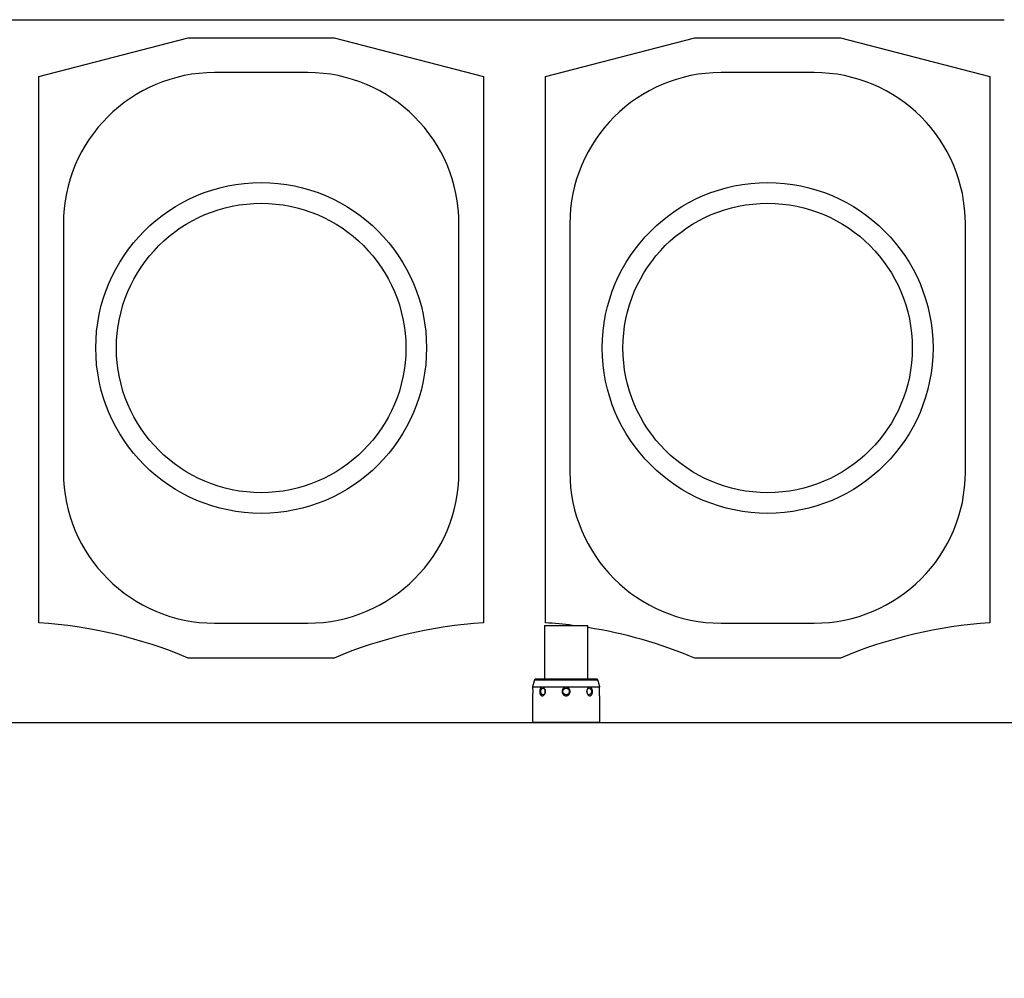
# Model space of a CAD drawing. Header units: inches. Extents: x 0 to 20790, y -12 to 14700.
# Tile 428 of 441: x 16915 to 17868, y 9796 to 10724. Entities that reach past the tile are written whole.
import ezdxf

# ---------------------------------------------------------------- set-up
doc = ezdxf.new("R2010")
doc.units = ezdxf.units.IN
doc.layers.add('1', color=7, linetype='Continuous', true_color=0xffffff)
doc.layers.add('254', color=7, linetype='Continuous', true_color=0xffffff)
doc.styles.add('latin_extended', font='simplex.shx')
doc.dimstyles.get("Standard").update_dxf_attribs({"dimtxt": 0.18, "dimasz": 0.18, "dimexe": 0.18, "dimexo": 0.0625, "dimgap": 0.09, "dimtad": 0, "dimtih": 1, "dimtoh": 1, "dimdec": 4, "dimzin": 0, "dimdsep": 46, "dimtxsty": 'Standard', "dimcen": 0.09, "dimadec": 0, "dimazin": 0, "dimtfac": 1, "dimtdec": 4, "dimtofl": 0, "dimtmove": 0, "dimatfit": 3, "dimfxl": 1, "dimtolj": 1, "dimtzin": 0, "dimarcsym": 0})

# ---------------------------------------------------------------- blocks, each defined once
blk = doc.blocks.new('_U1')
at = {"layer": '254', "color": 3, "linetype": 'Continuous', "lineweight": 13, "transparency": 16777216}
for p, q in [((14453.84, 10348.96), (14453.84, 8475.94)), ((19103.84, 9883.94), (19103.84, 8475.94)), ((14576.34, 8510.94), (18981.34, 8510.94))]:
    blk.add_line(p, q, dxfattribs=at)
at = {"layer": '254', "color": 3, "transparency": 16777216}
for points in [[(14576.34, 8531.36), (14576.34, 8490.52), (14453.84, 8510.94)], [(18981.34, 8490.52), (18981.34, 8531.36), (19103.84, 8510.94)]]:
    blk.add_solid(points, dxfattribs=at)
at = {"layer": 'Defpoints', "color": 0, "transparency": 16777216}
for p in [(14453.84, 10383.96), (19103.84, 9918.94), (19103.84, 8510.94)]:
    blk.add_point(p, dxfattribs=at)
at = {"layer": '254', "color": 2, "lineweight": 13, "transparency": 16777216, "insert": (16563.01, 8694.69), "char_height": 122.5, "attachment_point": 1, "style": 'latin_extended'}
blk.add_mtext('\\A1;4650', dxfattribs=at)

msp = doc.modelspace()

# ---------------------------------------------------------------- linework, layer by layer
at = {"layer": '1', "color": 2, "linetype": 'Continuous', "lineweight": 25}
for p, q in [((15373.376, 10723.972), (17867.81, 10723.972)), ((16933.838, 10668.971), (17078.338, 10706.342)), ((17078.338, 10706.342), (17219.338, 10706.342)), ((17219.338, 10706.342), (17363.838, 10668.971)), ((17423.838, 10668.971), (17568.338, 10706.342)), ((17568.338, 10706.342), (17709.338, 10706.342)), ((17709.338, 10706.342), (17853.838, 10668.971)), ((17193.838, 10672.792), (17103.838, 10672.792)), ((17683.838, 10672.792), (17593.838, 10672.792)), ((16933.838, 10140.471), (16933.838, 10668.971)), ((17363.838, 10668.971), (17363.838, 10140.471)), ((17423.838, 10140.471), (17423.838, 10668.971)), ((17853.838, 10668.971), (17853.838, 10140.471)), ((16957.488, 10526.442), (16957.488, 10286.442)), ((17340.188, 10286.442), (17340.188, 10526.442)), ((17447.488, 10526.442), (17447.488, 10286.442)), ((17830.188, 10286.442), (17830.188, 10526.442)), ((17103.838, 10140.092), (17193.838, 10140.092)), ((17422.838, 10137.942), (17422.838, 10085.943)), ((17422.838, 10137.942), (17464.838, 10137.942)), ((17464.838, 10085.943), (17464.838, 10137.942)), ((17593.838, 10140.092), (17683.838, 10140.092)), ((17219.338, 10106.342), (17078.338, 10106.342)), ((17709.338, 10106.342), (17568.338, 10106.342)), ((17413.155, 10085.259), (17411.338, 10078.477)), ((17413.838, 10085.942), (17413.155, 10085.259)), ((17413.155, 10085.259), (17474.521, 10085.259)), ((17473.838, 10085.942), (17413.838, 10085.942)), ((17474.521, 10085.259), (17473.838, 10085.942)), ((17476.338, 10078.477), (17474.521, 10085.259)), ((17411.338, 10078.477), (17476.338, 10078.477)), ((17411.338, 10078.477), (17411.338, 10077.998)), ((17411.338, 10069.852), (17411.338, 10044.442)), ((17476.338, 10078.025), (17476.338, 10078.477)), ((17476.338, 10044.442), (17476.338, 10069.894)), ((14453.838, 10043.942), (18263.787, 10043.942)), ((17411.338, 10044.442), (17476.338, 10044.442)), ((17411.338, 10044.442), (17411.838, 10043.942)), ((17475.838, 10043.942), (17476.338, 10044.442))]:
    msp.add_line(p, q, dxfattribs=at)
for centre, radius in [((17148.838, 10406.342), 160), ((17638.838, 10406.342), 160), ((17148.838, 10406.342), 140), ((17638.838, 10406.342), 140), ((17443.838, 10073.942), 3.1)]:
    msp.add_circle(centre, radius, dxfattribs=at)
for centre, radius, start, end in [((17103.838, 10526.442), 146.35, 90, 180), ((17193.838, 10526.442), 146.35, 0, 90), ((17593.838, 10526.442), 146.35, 90, 180), ((17683.838, 10526.442), 146.35, 0, 90), ((17103.838, 10286.442), 146.35, 180, 270), ((17193.838, 10286.442), 146.35, 270, 0), ((17593.838, 10286.442), 146.35, 180, 270), ((17683.838, 10286.442), 146.35, 270, 0), ((16904.065, 9691.457), 450, 67.21506, 86.206416), ((17393.611, 9691.457), 450, 93.793584, 112.78494), ((17394.065, 9691.457), 450, 82.833077, 86.206416), ((17394.065, 9691.457), 450, 67.21506, 80.951152), ((17883.611, 9691.457), 450, 93.793584, 112.78494)]:
    msp.add_arc(centre, radius, start, end, dxfattribs=at)
for centre, major_axis in [((17421.564, 10073.942), (0, -3.1)), ((17466.112, 10073.942), (0, 3.1))]:
    msp.add_ellipse(centre, major_axis=major_axis, ratio=0.7071068, dxfattribs=at)
for points, knots in [([(17411.338, 10078.042), (17411.338, 10078.042), (17411.339, 10078.039), (17411.339, 10078.033), (17411.34, 10078.03), (17411.34, 10078.025), (17411.341, 10078.021), (17411.342, 10078.01), (17411.343, 10078.001), (17411.347, 10077.968), (17411.353, 10077.911), (17411.362, 10077.827), (17411.368, 10077.766), (17411.37, 10077.754), (17411.372, 10077.728), (17411.374, 10077.714), (17411.378, 10077.673), (17411.381, 10077.644), (17411.39, 10077.553), (17411.397, 10077.486), (17411.41, 10077.342), (17411.417, 10077.265), (17411.428, 10077.141), (17411.432, 10077.098), (17411.438, 10077.031), (17411.44, 10077.009), (17411.444, 10076.964), (17411.453, 10076.849), (17411.462, 10076.728), (17411.477, 10076.528), (17411.485, 10076.423), (17411.495, 10076.261), (17411.5, 10076.179), (17411.506, 10076.094), (17411.509, 10076.037), (17411.51, 10076.008), (17411.519, 10075.864), (17411.525, 10075.746), (17411.536, 10075.507), (17411.546, 10075.264), (17411.554, 10075.012), (17411.558, 10074.852), (17411.559, 10074.82), (17411.56, 10074.756), (17411.561, 10074.724), (17411.563, 10074.627), (17411.564, 10074.562), (17411.567, 10074.367), (17411.57, 10074.108), (17411.57, 10073.848), (17411.568, 10073.588), (17411.566, 10073.458), (17411.564, 10073.296), (17411.563, 10073.263), (17411.562, 10073.198), (17411.56, 10073.102), (17411.557, 10073.006), (17411.552, 10072.816), (17411.544, 10072.566), (17411.534, 10072.324), (17411.525, 10072.146), (17411.522, 10072.086), (17411.516, 10071.969), (17411.513, 10071.911), (17411.503, 10071.739), (17411.489, 10071.518), (17411.474, 10071.313), (17411.459, 10071.114), (17411.452, 10071.019), (17411.442, 10070.905), (17411.44, 10070.882), (17411.437, 10070.838), (17411.435, 10070.816), (17411.429, 10070.75), (17411.425, 10070.708), (17411.414, 10070.586), (17411.4, 10070.434), (17411.387, 10070.305), (17411.379, 10070.217), (17411.374, 10070.174), (17411.37, 10070.136), (17411.368, 10070.11), (17411.366, 10070.098), (17411.36, 10070.039), (17411.351, 10069.959), (17411.345, 10069.905), (17411.341, 10069.865), (17411.34, 10069.852), (17411.339, 10069.843), (17411.338, 10069.842), (17411.338, 10069.842)], [0, 0, 0, 0, 0.0175937, 0.0175937, 0.0254062, 0.0254062, 0.0332187, 0.0332187, 0.0488437, 0.0488437, 0.0800937, 0.1113437, 0.1113437, 0.1191562, 0.1191562, 0.1269687, 0.1269687, 0.1425937, 0.1425937, 0.1738437, 0.1738437, 0.2050937, 0.2050937, 0.2207187, 0.2207187, 0.2285312, 0.2285312, 0.2363437, 0.2675937, 0.2675937, 0.2988437, 0.2988437, 0.3144687, 0.3222812, 0.3222812, 0.3300937, 0.3300937, 0.3613437, 0.3613437, 0.3925937, 0.4238437, 0.4238437, 0.4316562, 0.4316562, 0.4394687, 0.4394687, 0.4550937, 0.4550937, 0.4863437, 0.5175937, 0.5175937, 0.5488437, 0.5488437, 0.5566562, 0.5566562, 0.5644687, 0.5800937, 0.5800937, 0.6113437, 0.6425937, 0.6425937, 0.6582187, 0.6582187, 0.6738437, 0.6738437, 0.7050937, 0.7363437, 0.7363437, 0.7675937, 0.7675937, 0.7754062, 0.7754062, 0.7832187, 0.7832187, 0.7988437, 0.7988437, 0.8300937, 0.8613437, 0.8613437, 0.8769687, 0.8847812, 0.8847812, 0.8925937, 0.8925937, 0.9238437, 0.9550937, 0.9550937, 0.9863437, 0.9863437, 1, 1, 1, 1]), ([(17419.267, 10070.673), (17419.199, 10070.755), (17419.136, 10070.842), (17419.015, 10071.024), (17418.901, 10071.215), (17418.799, 10071.423), (17418.74, 10071.559), (17418.728, 10071.586), (17418.706, 10071.641), (17418.672, 10071.724), (17418.641, 10071.808), (17418.581, 10071.979), (17418.508, 10072.211), (17418.449, 10072.454), (17418.41, 10072.64), (17418.398, 10072.703), (17418.376, 10072.829), (17418.365, 10072.893), (17418.337, 10073.084), (17418.308, 10073.34), (17418.285, 10073.727), (17418.284, 10073.989), (17418.288, 10074.153), (17418.289, 10074.186), (17418.292, 10074.251), (17418.297, 10074.349), (17418.303, 10074.447), (17418.319, 10074.64), (17418.348, 10074.896), (17418.391, 10075.146), (17418.428, 10075.332), (17418.449, 10075.424), (17418.471, 10075.516), (17418.486, 10075.577), (17418.494, 10075.607), (17418.535, 10075.758), (17418.607, 10075.992), (17418.693, 10076.214), (17418.785, 10076.429), (17418.835, 10076.533), (17418.915, 10076.684), (17418.942, 10076.734), (17418.999, 10076.831), (17419.029, 10076.878), (17419.119, 10077.017), (17419.244, 10077.191), (17419.381, 10077.345), (17419.524, 10077.488), (17419.599, 10077.555), (17419.697, 10077.631), (17419.716, 10077.646), (17419.756, 10077.675), (17419.816, 10077.717), (17419.876, 10077.756), (17419.999, 10077.828), (17420.083, 10077.87), (17420.254, 10077.94), (17420.341, 10077.969), (17420.453, 10077.996), (17420.476, 10078.001), (17420.521, 10078.01), (17420.544, 10078.014), (17420.612, 10078.025), (17420.658, 10078.031), (17420.796, 10078.043), (17420.98, 10078.044), (17421.165, 10078.018), (17421.304, 10077.988), (17421.35, 10077.976), (17421.42, 10077.956), (17421.443, 10077.949), (17421.49, 10077.933), (17421.605, 10077.893), (17421.719, 10077.843), (17421.897, 10077.749), (17421.985, 10077.696), (17422.115, 10077.607), (17422.157, 10077.576), (17422.242, 10077.511), (17422.284, 10077.476), (17422.409, 10077.37), (17422.488, 10077.293), (17422.642, 10077.131), (17422.716, 10077.044), (17422.823, 10076.908), (17422.857, 10076.861), (17422.926, 10076.765), (17422.959, 10076.716), (17423.057, 10076.565), (17423.118, 10076.461), (17423.232, 10076.247), (17423.339, 10076.026), (17423.429, 10075.793), (17423.481, 10075.643), (17423.491, 10075.613), (17423.511, 10075.552), (17423.52, 10075.522), (17423.548, 10075.43), (17423.566, 10075.368), (17423.614, 10075.183), (17423.67, 10074.932), (17423.708, 10074.677), (17423.73, 10074.483), (17423.739, 10074.386), (17423.746, 10074.288), (17423.749, 10074.223), (17423.751, 10074.19), (17423.757, 10074.026), (17423.758, 10073.764), (17423.732, 10073.376), (17423.696, 10073.12), (17423.662, 10072.929), (17423.649, 10072.866), (17423.629, 10072.771), (17423.622, 10072.739), (17423.607, 10072.676), (17423.569, 10072.519), (17423.488, 10072.245), (17423.399, 10072.012), (17423.303, 10071.784), (17423.25, 10071.673), (17423.179, 10071.537), (17423.165, 10071.51), (17423.135, 10071.456), (17423.12, 10071.43), (17423.075, 10071.351), (17423.044, 10071.3), (17422.948, 10071.149), (17422.814, 10070.956), (17422.668, 10070.782), (17422.554, 10070.659), (17422.496, 10070.599), (17422.435, 10070.541), (17422.395, 10070.504), (17422.375, 10070.485), (17422.272, 10070.394), (17422.103, 10070.261), (17421.929, 10070.153), (17421.752, 10070.056), (17421.661, 10070.014), (17421.547, 10069.97), (17421.523, 10069.962), (17421.477, 10069.945), (17421.454, 10069.938), (17421.384, 10069.916), (17421.338, 10069.904), (17421.198, 10069.871), (17421.013, 10069.841), (17420.829, 10069.839), (17420.692, 10069.849), (17420.646, 10069.853), (17420.577, 10069.863), (17420.554, 10069.867), (17420.509, 10069.875), (17420.486, 10069.88), (17420.374, 10069.905), (17420.286, 10069.932), (17420.113, 10069.999), (17420.029, 10070.04), (17419.905, 10070.11), (17419.864, 10070.135), (17419.783, 10070.188), (17419.743, 10070.217), (17419.625, 10070.306), (17419.55, 10070.372), (17419.441, 10070.478), (17419.405, 10070.515), (17419.335, 10070.592), (17419.3, 10070.632), (17419.267, 10070.673)], [0, 0, 0, 0, 0.015625, 0.015625, 0.03125, 0.046875, 0.046875, 0.0507813, 0.0507813, 0.0546875, 0.0625, 0.0625, 0.078125, 0.09375, 0.09375, 0.1015625, 0.1015625, 0.109375, 0.109375, 0.125, 0.140625, 0.15625, 0.15625, 0.1601563, 0.1601563, 0.1640625, 0.171875, 0.171875, 0.1875, 0.203125, 0.203125, 0.2109375, 0.2148438, 0.2148438, 0.21875, 0.21875, 0.234375, 0.25, 0.25, 0.265625, 0.265625, 0.2734375, 0.2734375, 0.28125, 0.28125, 0.296875, 0.3125, 0.3125, 0.328125, 0.328125, 0.3320313, 0.3320313, 0.3359375, 0.34375, 0.34375, 0.359375, 0.359375, 0.375, 0.375, 0.3789063, 0.3789063, 0.3828125, 0.3828125, 0.390625, 0.390625, 0.40625, 0.421875, 0.421875, 0.4296875, 0.4296875, 0.4335937, 0.4335937, 0.4375, 0.453125, 0.453125, 0.46875, 0.46875, 0.4765625, 0.4765625, 0.484375, 0.484375, 0.5, 0.5, 0.515625, 0.515625, 0.5234375, 0.5234375, 0.53125, 0.53125, 0.546875, 0.546875, 0.5625, 0.578125, 0.578125, 0.5820312, 0.5820312, 0.5859375, 0.5859375, 0.59375, 0.59375, 0.609375, 0.625, 0.625, 0.6328125, 0.6367188, 0.6367188, 0.640625, 0.640625, 0.65625, 0.671875, 0.6875, 0.6875, 0.6953125, 0.6953125, 0.6992188, 0.6992188, 0.703125, 0.71875, 0.734375, 0.734375, 0.75, 0.75, 0.7539063, 0.7539063, 0.7578125, 0.7578125, 0.765625, 0.765625, 0.78125, 0.796875, 0.796875, 0.8046875, 0.8085938, 0.8085938, 0.8125, 0.8125, 0.828125, 0.84375, 0.84375, 0.859375, 0.859375, 0.8632813, 0.8632813, 0.8671875, 0.8671875, 0.875, 0.875, 0.890625, 0.90625, 0.90625, 0.9140625, 0.9140625, 0.9179688, 0.9179688, 0.921875, 0.921875, 0.9375, 0.9375, 0.953125, 0.953125, 0.9609375, 0.9609375, 0.96875, 0.96875, 0.984375, 0.984375, 0.9921875, 0.9921875, 1, 1, 1, 1]), ([(17442.605, 10070.056), (17442.481, 10070.1), (17442.36, 10070.151), (17442.126, 10070.264), (17441.898, 10070.388), (17441.682, 10070.536), (17441.552, 10070.636), (17441.526, 10070.656), (17441.475, 10070.697), (17441.399, 10070.76), (17441.326, 10070.825), (17441.184, 10070.958), (17441.003, 10071.145), (17440.841, 10071.348), (17440.745, 10071.481), (17440.726, 10071.508), (17440.689, 10071.562), (17440.671, 10071.589), (17440.617, 10071.672), (17440.583, 10071.727), (17440.484, 10071.896), (17440.364, 10072.126), (17440.265, 10072.367), (17440.199, 10072.551), (17440.168, 10072.644), (17440.14, 10072.738), (17440.122, 10072.801), (17440.114, 10072.833), (17440.073, 10072.992), (17440.046, 10073.12), (17440.005, 10073.376), (17439.975, 10073.634), (17439.968, 10073.895), (17439.971, 10074.058), (17439.972, 10074.091), (17439.975, 10074.157), (17439.976, 10074.189), (17439.983, 10074.288), (17439.989, 10074.353), (17440.01, 10074.548), (17440.05, 10074.805), (17440.114, 10075.057), (17440.188, 10075.305), (17440.231, 10075.429), (17440.293, 10075.581), (17440.305, 10075.611), (17440.331, 10075.671), (17440.371, 10075.761), (17440.414, 10075.849), (17440.504, 10076.023), (17440.633, 10076.247), (17440.783, 10076.459), (17440.904, 10076.612), (17440.966, 10076.687), (17441.031, 10076.761), (17441.075, 10076.81), (17441.098, 10076.834), (17441.211, 10076.952), (17441.4, 10077.131), (17441.604, 10077.29), (17441.817, 10077.439), (17441.927, 10077.508), (17442.07, 10077.587), (17442.099, 10077.603), (17442.157, 10077.633), (17442.186, 10077.648), (17442.275, 10077.692), (17442.334, 10077.719), (17442.514, 10077.796), (17442.758, 10077.885), (17443.01, 10077.949), (17443.202, 10077.986), (17443.266, 10077.997), (17443.363, 10078.011), (17443.396, 10078.015), (17443.461, 10078.022), (17443.494, 10078.025), (17443.658, 10078.039), (17443.788, 10078.044), (17444.048, 10078.038), (17444.178, 10078.028), (17444.371, 10078.003), (17444.468, 10077.988), (17444.565, 10077.969), (17444.629, 10077.955), (17444.661, 10077.948), (17444.821, 10077.909), (17444.946, 10077.872), (17445.191, 10077.784), (17445.431, 10077.684), (17445.661, 10077.56), (17445.801, 10077.474), (17445.829, 10077.456), (17445.884, 10077.421), (17445.966, 10077.366), (17446.045, 10077.309), (17446.2, 10077.19), (17446.398, 10077.022), (17446.58, 10076.836), (17446.688, 10076.713), (17446.71, 10076.688), (17446.752, 10076.637), (17446.773, 10076.612), (17446.834, 10076.535), (17446.873, 10076.483), (17446.988, 10076.324), (17447.13, 10076.107), (17447.251, 10075.876), (17447.333, 10075.699), (17447.36, 10075.639), (17447.397, 10075.548), (17447.409, 10075.518), (17447.433, 10075.456), (17447.444, 10075.426), (17447.5, 10075.271), (17447.538, 10075.147), (17447.603, 10074.895), (17447.656, 10074.641), (17447.687, 10074.382), (17447.701, 10074.185), (17447.704, 10074.12), (17447.708, 10073.988), (17447.708, 10073.923), (17447.704, 10073.727), (17447.687, 10073.468), (17447.647, 10073.211), (17447.608, 10073.02), (17447.587, 10072.924), (17447.562, 10072.829), (17447.545, 10072.766), (17447.535, 10072.734), (17447.488, 10072.577), (17447.402, 10072.331), (17447.24, 10071.977), (17447.11, 10071.752), (17447.005, 10071.587), (17446.968, 10071.533), (17446.911, 10071.453), (17446.892, 10071.426), (17446.853, 10071.373), (17446.833, 10071.347), (17446.732, 10071.219), (17446.562, 10071.022), (17446.374, 10070.844), (17446.177, 10070.675), (17446.075, 10070.595), (17445.914, 10070.482), (17445.859, 10070.446), (17445.748, 10070.376), (17445.691, 10070.343), (17445.521, 10070.248), (17445.404, 10070.191), (17445.166, 10070.089), (17445.044, 10070.044), (17444.857, 10069.986), (17444.794, 10069.968), (17444.699, 10069.944), (17444.667, 10069.937), (17444.602, 10069.922), (17444.57, 10069.916), (17444.409, 10069.884), (17444.151, 10069.848), (17443.891, 10069.84), (17443.696, 10069.844), (17443.598, 10069.848), (17443.5, 10069.857), (17443.435, 10069.864), (17443.402, 10069.868), (17443.239, 10069.889), (17443.11, 10069.913), (17442.919, 10069.959), (17442.855, 10069.976), (17442.73, 10070.013), (17442.667, 10070.034), (17442.605, 10070.056)], [0, 0, 0, 0, 0.015625, 0.015625, 0.03125, 0.046875, 0.046875, 0.0507813, 0.0507813, 0.0546875, 0.0625, 0.0625, 0.078125, 0.09375, 0.09375, 0.0976563, 0.0976563, 0.1015625, 0.1015625, 0.109375, 0.109375, 0.125, 0.140625, 0.140625, 0.1484375, 0.1523438, 0.1523438, 0.15625, 0.15625, 0.171875, 0.171875, 0.1875, 0.203125, 0.203125, 0.2070313, 0.2070313, 0.2109375, 0.2109375, 0.21875, 0.21875, 0.234375, 0.25, 0.25, 0.265625, 0.265625, 0.2695313, 0.2695313, 0.2734375, 0.28125, 0.28125, 0.296875, 0.3125, 0.3125, 0.3203125, 0.3242188, 0.3242188, 0.328125, 0.328125, 0.34375, 0.359375, 0.359375, 0.375, 0.375, 0.3789063, 0.3789063, 0.3828125, 0.3828125, 0.390625, 0.390625, 0.40625, 0.421875, 0.421875, 0.4296875, 0.4296875, 0.4335938, 0.4335938, 0.4375, 0.4375, 0.453125, 0.453125, 0.46875, 0.46875, 0.4765625, 0.4804688, 0.4804688, 0.484375, 0.484375, 0.5, 0.5, 0.515625, 0.53125, 0.53125, 0.5351563, 0.5351563, 0.5390625, 0.546875, 0.546875, 0.5625, 0.578125, 0.578125, 0.5820313, 0.5820313, 0.5859375, 0.5859375, 0.59375, 0.59375, 0.609375, 0.625, 0.625, 0.6328125, 0.6328125, 0.6367188, 0.6367188, 0.640625, 0.640625, 0.65625, 0.65625, 0.671875, 0.6875, 0.6875, 0.6953125, 0.6953125, 0.703125, 0.703125, 0.71875, 0.734375, 0.734375, 0.7421875, 0.7460938, 0.7460938, 0.75, 0.75, 0.765625, 0.78125, 0.796875, 0.796875, 0.8046875, 0.8046875, 0.8085938, 0.8085938, 0.8125, 0.8125, 0.828125, 0.84375, 0.84375, 0.859375, 0.859375, 0.8671875, 0.8671875, 0.875, 0.875, 0.890625, 0.890625, 0.90625, 0.90625, 0.9140625, 0.9140625, 0.9179688, 0.9179688, 0.921875, 0.921875, 0.9375, 0.953125, 0.953125, 0.9609375, 0.9648438, 0.9648438, 0.96875, 0.96875, 0.984375, 0.984375, 0.9921875, 0.9921875, 1, 1, 1, 1]), ([(17466.903, 10069.843), (17466.81, 10069.839), (17466.717, 10069.842), (17466.532, 10069.862), (17466.347, 10069.895), (17466.163, 10069.956), (17466.048, 10070.003), (17466.025, 10070.013), (17465.979, 10070.033), (17465.911, 10070.065), (17465.844, 10070.1), (17465.711, 10070.175), (17465.537, 10070.287), (17465.37, 10070.423), (17465.248, 10070.534), (17465.208, 10070.573), (17465.129, 10070.652), (17465.09, 10070.693), (17464.977, 10070.819), (17464.832, 10070.997), (17464.7, 10071.192), (17464.605, 10071.345), (17464.575, 10071.397), (17464.515, 10071.504), (17464.486, 10071.558), (17464.403, 10071.722), (17464.352, 10071.834), (17464.257, 10072.064), (17464.214, 10072.181), (17464.156, 10072.362), (17464.128, 10072.453), (17464.103, 10072.546), (17464.087, 10072.608), (17464.079, 10072.639), (17464.041, 10072.796), (17464.015, 10072.923), (17463.972, 10073.178), (17463.939, 10073.434), (17463.924, 10073.693), (17463.92, 10073.889), (17463.92, 10073.955), (17463.921, 10074.054), (17463.922, 10074.087), (17463.924, 10074.152), (17463.931, 10074.316), (17463.956, 10074.607), (17463.997, 10074.861), (17464.046, 10075.113), (17464.076, 10075.238), (17464.127, 10075.424), (17464.145, 10075.485), (17464.183, 10075.607), (17464.204, 10075.667), (17464.267, 10075.845), (17464.36, 10076.075), (17464.468, 10076.294), (17464.556, 10076.453), (17464.601, 10076.531), (17464.648, 10076.608), (17464.68, 10076.658), (17464.696, 10076.684), (17464.779, 10076.808), (17464.917, 10076.997), (17465.066, 10077.166), (17465.221, 10077.325), (17465.301, 10077.399), (17465.425, 10077.504), (17465.467, 10077.537), (17465.532, 10077.585), (17465.553, 10077.601), (17465.597, 10077.631), (17465.618, 10077.646), (17465.727, 10077.718), (17465.904, 10077.821), (17466.085, 10077.898), (17466.222, 10077.945), (17466.268, 10077.96), (17466.338, 10077.979), (17466.361, 10077.985), (17466.408, 10077.996), (17466.431, 10078.001), (17466.548, 10078.024), (17466.641, 10078.035), (17466.826, 10078.044), (17466.917, 10078.041), (17467.099, 10078.022), (17467.189, 10078.006), (17467.302, 10077.976), (17467.324, 10077.97), (17467.368, 10077.956), (17467.435, 10077.934), (17467.5, 10077.909), (17467.628, 10077.854), (17467.795, 10077.767), (17467.953, 10077.654), (17468.069, 10077.561), (17468.107, 10077.528), (17468.181, 10077.459), (17468.217, 10077.424), (17468.324, 10077.313), (17468.46, 10077.156), (17468.584, 10076.979), (17468.658, 10076.862), (17468.673, 10076.838), (17468.702, 10076.79), (17468.716, 10076.765), (17468.758, 10076.692), (17468.785, 10076.641), (17468.864, 10076.488), (17468.912, 10076.383), (17469.003, 10076.166), (17469.045, 10076.054), (17469.103, 10075.881), (17469.13, 10075.793), (17469.156, 10075.703), (17469.173, 10075.643), (17469.181, 10075.613), (17469.22, 10075.462), (17469.248, 10075.339), (17469.296, 10075.09), (17469.337, 10074.839), (17469.363, 10074.582), (17469.375, 10074.419), (17469.377, 10074.386), (17469.381, 10074.321), (17469.383, 10074.288), (17469.388, 10074.19), (17469.39, 10074.124), (17469.393, 10073.929), (17469.39, 10073.669), (17469.373, 10073.41), (17469.348, 10073.153), (17469.332, 10073.025), (17469.307, 10072.865), (17469.302, 10072.834), (17469.291, 10072.77), (17469.274, 10072.676), (17469.255, 10072.583), (17469.215, 10072.399), (17469.154, 10072.158), (17469.079, 10071.927), (17469.017, 10071.757), (17468.996, 10071.702), (17468.951, 10071.591), (17468.927, 10071.536), (17468.855, 10071.376), (17468.752, 10071.171), (17468.636, 10070.983), (17468.514, 10070.805), (17468.45, 10070.72), (17468.365, 10070.619), (17468.348, 10070.599), (17468.313, 10070.56), (17468.296, 10070.541), (17468.242, 10070.484), (17468.206, 10070.448), (17468.096, 10070.344), (17467.945, 10070.218), (17467.784, 10070.115), (17467.659, 10070.047), (17467.617, 10070.026), (17467.553, 10069.997), (17467.532, 10069.988), (17467.488, 10069.97), (17467.466, 10069.961), (17467.357, 10069.921), (17467.268, 10069.896), (17467.132, 10069.868), (17467.087, 10069.861), (17466.995, 10069.85), (17466.949, 10069.846), (17466.903, 10069.843)], [0, 0, 0, 0, 0.015625, 0.015625, 0.03125, 0.046875, 0.046875, 0.0507812, 0.0507812, 0.0546875, 0.0625, 0.0625, 0.078125, 0.09375, 0.09375, 0.1015625, 0.1015625, 0.109375, 0.109375, 0.125, 0.140625, 0.140625, 0.1484375, 0.1484375, 0.15625, 0.15625, 0.171875, 0.171875, 0.1875, 0.1875, 0.1953125, 0.1992188, 0.1992188, 0.203125, 0.203125, 0.21875, 0.21875, 0.234375, 0.25, 0.25, 0.2578125, 0.2578125, 0.2617188, 0.2617188, 0.265625, 0.28125, 0.296875, 0.296875, 0.3125, 0.3125, 0.3203125, 0.3203125, 0.328125, 0.328125, 0.34375, 0.359375, 0.359375, 0.3671875, 0.3710938, 0.3710938, 0.375, 0.375, 0.390625, 0.40625, 0.40625, 0.421875, 0.421875, 0.4296875, 0.4296875, 0.4335938, 0.4335938, 0.4375, 0.4375, 0.453125, 0.46875, 0.46875, 0.4765625, 0.4765625, 0.4804688, 0.4804688, 0.484375, 0.484375, 0.5, 0.5, 0.515625, 0.515625, 0.53125, 0.53125, 0.5351563, 0.5351563, 0.5390625, 0.546875, 0.546875, 0.5625, 0.578125, 0.578125, 0.5859375, 0.5859375, 0.59375, 0.59375, 0.609375, 0.625, 0.625, 0.6289063, 0.6289063, 0.6328125, 0.6328125, 0.640625, 0.640625, 0.65625, 0.65625, 0.671875, 0.671875, 0.6796875, 0.6835938, 0.6835938, 0.6875, 0.6875, 0.703125, 0.703125, 0.71875, 0.734375, 0.734375, 0.7382813, 0.7382813, 0.7421875, 0.7421875, 0.75, 0.75, 0.765625, 0.78125, 0.78125, 0.796875, 0.796875, 0.8007813, 0.8007813, 0.8046875, 0.8125, 0.8125, 0.828125, 0.84375, 0.84375, 0.8515625, 0.8515625, 0.859375, 0.859375, 0.875, 0.890625, 0.890625, 0.90625, 0.90625, 0.9101563, 0.9101563, 0.9140625, 0.9140625, 0.921875, 0.921875, 0.9375, 0.953125, 0.953125, 0.9609375, 0.9609375, 0.9648437, 0.9648437, 0.96875, 0.96875, 0.984375, 0.984375, 0.9921875, 0.9921875, 1, 1, 1, 1]), ([(17476.338, 10069.842), (17476.338, 10069.842), (17476.338, 10069.845), (17476.337, 10069.855), (17476.336, 10069.861), (17476.335, 10069.873), (17476.334, 10069.878), (17476.333, 10069.888), (17476.333, 10069.893), (17476.329, 10069.922), (17476.326, 10069.952), (17476.318, 10070.025), (17476.314, 10070.068), (17476.306, 10070.142), (17476.303, 10070.168), (17476.297, 10070.224), (17476.294, 10070.254), (17476.285, 10070.347), (17476.278, 10070.415), (17476.265, 10070.56), (17476.257, 10070.639), (17476.246, 10070.764), (17476.241, 10070.828), (17476.235, 10070.896), (17476.231, 10070.941), (17476.229, 10070.965), (17476.22, 10071.082), (17476.212, 10071.179), (17476.198, 10071.382), (17476.183, 10071.592), (17476.17, 10071.816), (17476.16, 10071.989), (17476.157, 10072.048), (17476.151, 10072.166), (17476.148, 10072.226), (17476.14, 10072.407), (17476.13, 10072.651), (17476.122, 10072.902), (17476.117, 10073.093), (17476.115, 10073.19), (17476.113, 10073.287), (17476.112, 10073.352), (17476.112, 10073.384), (17476.109, 10073.547), (17476.108, 10073.677), (17476.107, 10073.937), (17476.107, 10074.197), (17476.111, 10074.456), (17476.114, 10074.65), (17476.115, 10074.714), (17476.118, 10074.844), (17476.12, 10074.907), (17476.126, 10075.098), (17476.134, 10075.347), (17476.145, 10075.588), (17476.156, 10075.825), (17476.162, 10075.941), (17476.171, 10076.084), (17476.172, 10076.112), (17476.176, 10076.168), (17476.181, 10076.252), (17476.186, 10076.333), (17476.197, 10076.493), (17476.212, 10076.698), (17476.227, 10076.886), (17476.238, 10077.022), (17476.244, 10077.088), (17476.249, 10077.151), (17476.253, 10077.193), (17476.255, 10077.214), (17476.264, 10077.315), (17476.278, 10077.466), (17476.291, 10077.593), (17476.303, 10077.709), (17476.308, 10077.761), (17476.314, 10077.819), (17476.315, 10077.83), (17476.318, 10077.851), (17476.319, 10077.861), (17476.322, 10077.891), (17476.324, 10077.909), (17476.329, 10077.958), (17476.335, 10078.009), (17476.337, 10078.034), (17476.338, 10078.041), (17476.338, 10078.042), (17476.338, 10078.042)], [0, 0, 0, 0, 0.0202736, 0.0202736, 0.0358928, 0.0358928, 0.0437024, 0.0437024, 0.0515119, 0.0515119, 0.0827502, 0.0827502, 0.1139885, 0.1139885, 0.1296076, 0.1296076, 0.1452268, 0.1452268, 0.1764651, 0.1764651, 0.2077034, 0.2077034, 0.2233225, 0.2311321, 0.2311321, 0.2389416, 0.2389416, 0.2701799, 0.2701799, 0.3014182, 0.3326565, 0.3326565, 0.3482756, 0.3482756, 0.3638948, 0.3638948, 0.3951331, 0.4263714, 0.4263714, 0.4419905, 0.4498001, 0.4498001, 0.4576096, 0.4576096, 0.4888479, 0.4888479, 0.5200862, 0.5513245, 0.5513245, 0.5669436, 0.5669436, 0.5825628, 0.5825628, 0.6138011, 0.6450394, 0.6450394, 0.6762776, 0.6762776, 0.6840872, 0.6840872, 0.6918968, 0.7075159, 0.7075159, 0.7387542, 0.7699925, 0.7699925, 0.7856116, 0.7934212, 0.7934212, 0.8012308, 0.8012308, 0.8324691, 0.8637074, 0.8637074, 0.8949456, 0.8949456, 0.9027552, 0.9027552, 0.9105648, 0.9105648, 0.9261839, 0.9261839, 0.9574222, 0.9886605, 0.9886605, 1, 1, 1, 1])]:
    msp.add_open_spline(points, degree=3, knots=knots, dxfattribs=at)

# ---------------------------------------------------------------- dimensions: what is measured, and where the dimension line sits
at = {"layer": '254', "color": 2, "linetype": 'Continuous', "lineweight": 13}
dim = msp.add_linear_dim(base=(19103.838, 8510.942), p1=(14453.838, 10383.957), p2=(19103.838, 9918.942), dimstyle='Standard', override={"dimscale": 35, "dimtxt": 3.5, "dimasz": 3.5, "dimexe": 1, "dimexo": 1, "dimgap": 1.75, "dimtad": 1, "dimtih": 1, "dimtoh": 0, "dimdec": 2, "dimlfac": 1, "dimzin": 8, "dimdsep": 46, "dimlunit": 2, "dimtxsty": 'latin_extended', "dimsah": 1, "dimse1": 0, "dimse2": 0, "dimsd1": 0, "dimsd2": 0, "dimclrd": 3, "dimclre": 3, "dimclrt": 2, "dimtol": 0, "dimtm": -0.1, "dimtfac": 0.714286, "dimtdec": 3, "dimtofl": 1, "dimtmove": 0, "dimtzin": 8, "dimlwd": 13, "dimlwe": 13}, dxfattribs=at)
dim.commit()
dim.dimension.update_dxf_attribs({"geometry": '_U1', "text_midpoint": (16778.838, 8510.942), "dimtype": 160})

doc.saveas('drawing.dxf')
